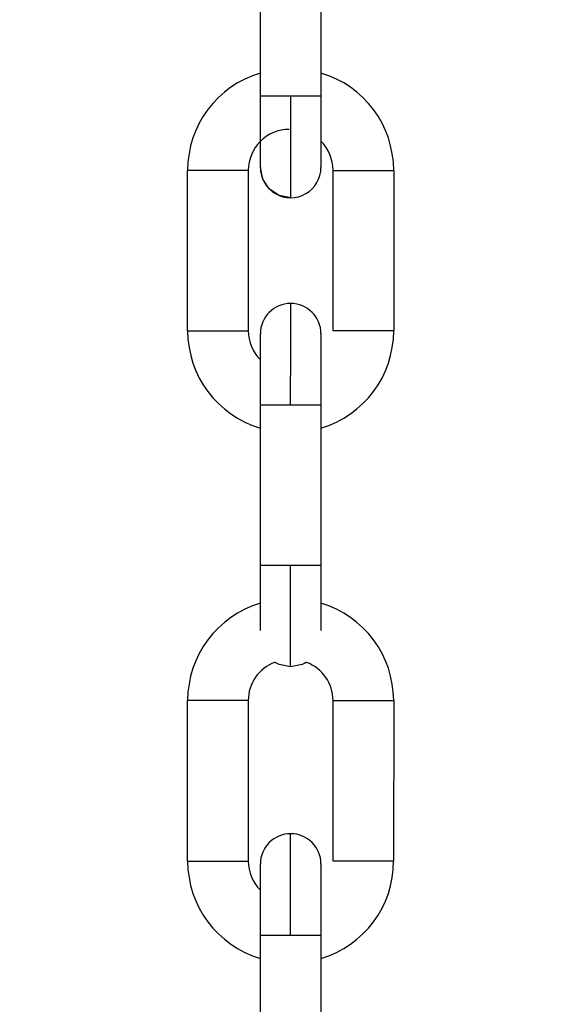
# Model space of a CAD drawing. Header units: inches. Extents: x 170 to 288, y 234 to 248.
# Tile 348 of 480: x 234.8973 to 234.9441, y 243.947 to 244.0323. Entities that reach past the tile are written whole.
import ezdxf

# ---------------------------------------------------------------- set-up
doc = ezdxf.new("R2010")
doc.units = ezdxf.units.IN
doc.header["$LTSCALE"] = 0.25
doc.header["$MEASUREMENT"] = 0
doc.layers.add('ANNOTATIONS', color=1, linetype='Continuous')
doc.layers.add('STANDARD Z GUIDE MOTOR LH', color=7, linetype='Continuous')
doc.styles.add('ARIAL', font='arial.ttf', dxfattribs={"height": 0.09375})
doc.dimstyles.new('STANDARD$0', dxfattribs={"dimtxt": 0.09375, "dimasz": 0.09375, "dimexe": 0.03125, "dimexo": 0.046875, "dimgap": 0.09, "dimtad": 0, "dimtih": 1, "dimtoh": 1, "dimdec": 4, "dimzin": 0, "dimdsep": 46, "dimtxsty": 'ARIAL', "dimcen": 0.09, "dimadec": 0, "dimazin": 0, "dimtfac": 1, "dimtdec": 4, "dimtofl": 0, "dimtmove": 0, "dimatfit": 1, "dimfxl": 1, "dimtolj": 1, "dimtzin": 0, "dimarcsym": 0})

# ---------------------------------------------------------------- blocks, each defined once
blk = doc.blocks.new('*D51')
at = {"layer": 'ANNOTATIONS', "color": 0, "lineweight": -2, "transparency": 16777216}
for p, q in [((234.1246231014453, 244.1437778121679), (235.8395596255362, 244.1437778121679)), ((235.8083096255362, 244.0500278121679), (235.8083096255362, 242.2801168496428)), ((235.8083096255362, 240.2331944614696), (235.8083096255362, 242.0031054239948)), ((234.5308731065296, 240.1394444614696), (235.8395596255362, 240.1394444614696))]:
    blk.add_line(p, q, dxfattribs=at)
at = {"layer": 'ANNOTATIONS', "color": 0, "transparency": 16777216}
for points in [[(235.7926846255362, 244.0500278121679), (235.8239346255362, 244.0500278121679), (235.8083096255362, 244.1437778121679)], [(235.7926846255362, 240.2331944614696), (235.8239346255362, 240.2331944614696), (235.8083096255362, 240.1394444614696)]]:
    blk.add_solid(points, dxfattribs=at)
at = {"layer": 'defpoints', "color": 0, "transparency": 16777216}
for p in [(234.0777481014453, 244.1437778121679), (235.8083096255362, 244.1437778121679), (234.4839981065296, 240.1394444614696)]:
    blk.add_point(p, dxfattribs=at)
at = {"layer": 'ANNOTATIONS', "color": 0, "transparency": 16777216, "insert": (235.8083096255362, 242.1416111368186), "char_height": 0.09375, "attachment_point": 5, "style": 'ARIAL'}
blk.add_mtext('\\A1;OPENING HEIGHT', dxfattribs=at)

msp = doc.modelspace()

# ---------------------------------------------------------------- linework, layer by layer
at = {"layer": 'STANDARD Z GUIDE MOTOR LH'}
for p, q in [((234.9181343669, 244.0256718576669), (234.9181346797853, 244.0395826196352)), ((234.9233840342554, 244.0395825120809), (234.9233837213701, 244.0256717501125)), ((234.911834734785, 244.0053411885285), (234.9118350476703, 244.0192519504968)), ((234.9170844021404, 244.0192518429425), (234.9170840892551, 244.0053410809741)), ((234.9244332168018, 244.0053409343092), (234.9244334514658, 244.0192516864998)), ((234.9296828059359, 244.0192515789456), (234.9296825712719, 244.0053408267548)), ((234.9181335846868, 243.9850104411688), (234.9181338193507, 243.9989212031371)), ((234.9233831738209, 243.9989210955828), (234.9233829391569, 243.9850103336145)), ((234.9118337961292, 243.9593857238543), (234.9118341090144, 243.9732964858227)), ((234.9170834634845, 243.9732963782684), (234.9170831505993, 243.9593856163)), ((234.924432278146, 243.9593854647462), (234.9244325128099, 243.9732962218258)), ((234.92968186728, 243.9732961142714), (234.9296816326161, 243.9593853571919)), ((234.918132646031, 243.9390549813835), (234.9181328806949, 243.9529657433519)), ((234.9233822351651, 243.9529656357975), (234.9233820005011, 243.9390548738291))]:
    msp.add_line(p, q, dxfattribs=at)
at = {"layer": 'STANDARD Z GUIDE MOTOR LH', "flags": 128}
for points in [[(234.9181342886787, 244.0195037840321), (234.9181342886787, 244.0222450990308), (234.9181343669, 244.023311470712), (234.9181343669, 244.0256718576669)], [(234.9207590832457, 244.0256718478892), (234.9197546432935, 244.0256718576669), (234.9189031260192, 244.0256718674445), (234.918334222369, 244.0256718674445), (234.9181343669, 244.0256718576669)], [(234.9207588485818, 244.0168790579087), (234.9207589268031, 244.0170480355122), (234.9207589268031, 244.0207868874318), (234.9207590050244, 244.0223070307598), (234.9207590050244, 244.0239564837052), (234.9207590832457, 244.0256718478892)], [(234.9233837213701, 244.0256717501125), (234.9231839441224, 244.0256717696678), (234.9226149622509, 244.0256717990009), (234.9217634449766, 244.0256718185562), (234.9207590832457, 244.0256718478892)], [(234.9233837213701, 244.0256717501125), (234.9233837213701, 244.0233113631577), (234.9233836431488, 244.0222449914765), (234.9233836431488, 244.0195036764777)], [(234.9170844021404, 244.0192518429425), (234.9168846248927, 244.0192518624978), (234.9163156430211, 244.0192518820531), (234.9154641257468, 244.0192519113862), (234.9144596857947, 244.0192519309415), (234.9134553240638, 244.0192519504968), (234.9126038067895, 244.0192519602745), (234.912034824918, 244.0192519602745), (234.9118350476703, 244.0192519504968)], [(234.9207588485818, 244.0168790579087), (234.9197544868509, 244.0170788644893), (234.9189029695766, 244.0176478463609), (234.9183340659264, 244.0184993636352), (234.9181342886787, 244.0195037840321)], [(234.9244334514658, 244.0192516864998), (234.9246332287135, 244.0192517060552), (234.925202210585, 244.0192517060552), (234.9260537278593, 244.0192516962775), (234.9270581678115, 244.0192516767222), (234.9280625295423, 244.0192516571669), (234.9289140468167, 244.0192516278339), (234.9294830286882, 244.0192515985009), (234.9296828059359, 244.0192515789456)], [(234.9207585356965, 243.9989211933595), (234.9207585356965, 244.0006365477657), (234.9207586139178, 244.0022859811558), (234.9207586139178, 244.0051384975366), (234.9207586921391, 244.0062319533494), (234.9207586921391, 244.0077137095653)], [(234.911834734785, 244.0053411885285), (234.912034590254, 244.0053411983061), (234.9126034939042, 244.0053411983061), (234.9134550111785, 244.0053411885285), (234.9154638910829, 244.0053411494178), (234.9163153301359, 244.0053411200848), (234.9168843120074, 244.0053411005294), (234.9170840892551, 244.0053410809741)], [(234.9181338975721, 244.0032824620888), (234.9181339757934, 244.0040495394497), (234.9181339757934, 244.0050890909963)], [(234.9233833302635, 244.005088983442), (234.9233833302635, 244.004049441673), (234.9233832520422, 244.0032823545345), (234.9233832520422, 244.0001242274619), (234.9233831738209, 243.9989209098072)], [(234.9296825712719, 244.0053408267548), (234.9294827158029, 244.0053408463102), (234.9289138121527, 244.0053408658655), (234.9280622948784, 244.0053408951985), (234.926053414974, 244.0053409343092), (234.925201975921, 244.0053409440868), (234.9246329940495, 244.0053409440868), (234.9244332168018, 244.0053409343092)], [(234.9181338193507, 243.9989212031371), (234.9181338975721, 244.0001245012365), (234.9181338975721, 244.0032825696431), (234.9181339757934, 244.004049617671)], [(234.9233833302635, 244.0040495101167), (234.9233832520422, 244.0032824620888)], [(234.9233832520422, 244.0001243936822), (234.9233831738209, 243.9989210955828)], [(234.9181338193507, 243.9989212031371), (234.9183336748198, 243.9989212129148), (234.9197540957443, 243.9989212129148), (234.9207585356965, 243.9989211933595)], [(234.9207585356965, 243.9989211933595), (234.9217629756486, 243.9989211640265), (234.9226144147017, 243.9989211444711), (234.9231833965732, 243.9989211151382), (234.9233831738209, 243.9989210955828)], [(234.9181334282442, 243.9793564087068), (234.9181334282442, 243.9798819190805), (234.9181335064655, 243.9806489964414), (234.9181335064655, 243.9838071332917), (234.9181335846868, 243.9850104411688)], [(234.9207582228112, 243.9850104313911), (234.919753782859, 243.9850104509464), (234.918902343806, 243.9850104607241), (234.9183333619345, 243.9850104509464), (234.9181335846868, 243.9850104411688)], [(234.9207580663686, 243.9762176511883), (234.9207580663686, 243.9776995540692), (234.9207581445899, 243.9787930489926), (234.9207581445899, 243.9816456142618), (234.9207582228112, 243.9832950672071), (234.9207582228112, 243.9850104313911)], [(234.9233829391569, 243.9850103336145), (234.9231830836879, 243.9850103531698), (234.9226141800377, 243.9850103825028), (234.9217626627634, 243.9850104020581), (234.9207582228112, 243.9850104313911)], [(234.9233829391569, 243.9850103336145), (234.9233828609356, 243.9838070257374), (234.9233828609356, 243.9815835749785), (234.9233827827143, 243.9806488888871), (234.9233827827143, 243.9793563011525)], [(234.9207580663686, 243.9762176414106), (234.9197536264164, 243.9764174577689), (234.9193719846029, 243.9766135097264)], [(234.9221441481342, 243.9766134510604), (234.9217625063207, 243.9764174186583), (234.9207580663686, 243.9762176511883)], [(234.9221406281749, 243.9766112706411), (234.9217625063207, 243.9764174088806), (234.9207580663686, 243.9762176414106)], [(234.9170834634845, 243.9732963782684), (234.9168836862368, 243.9732963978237), (234.9163147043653, 243.9732964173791), (234.915463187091, 243.973296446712), (234.9144587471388, 243.9732964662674), (234.913454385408, 243.9732964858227), (234.9126028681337, 243.9732964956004), (234.9120338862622, 243.9732964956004), (234.9118341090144, 243.9732964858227)], [(234.9244325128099, 243.9732962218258), (234.9246322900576, 243.9732962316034), (234.9252012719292, 243.9732962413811), (234.9260527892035, 243.9732962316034), (234.9270572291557, 243.9732962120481), (234.9280615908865, 243.9732961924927), (234.9289131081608, 243.9732961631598), (234.9294820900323, 243.9732961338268), (234.92968186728, 243.9732961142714)], [(234.9207575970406, 243.9529657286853), (234.9207575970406, 243.9546810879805), (234.920757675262, 243.9563305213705), (234.920757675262, 243.9591830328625), (234.9207577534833, 243.9602764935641), (234.9207577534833, 243.9617582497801)], [(234.9118337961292, 243.9593857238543), (234.9120336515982, 243.959385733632), (234.9126025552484, 243.959385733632), (234.9134540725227, 243.9593857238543), (234.9144585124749, 243.9593857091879), (234.9154629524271, 243.9593856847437), (234.9163143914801, 243.9593856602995), (234.9168833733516, 243.9593856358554), (234.9170831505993, 243.9593856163)], [(234.9296816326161, 243.9593853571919), (234.9294817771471, 243.9593853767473), (234.9289128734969, 243.9593854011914), (234.9280613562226, 243.9593854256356), (234.9270569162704, 243.9593854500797), (234.9260524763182, 243.959385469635), (234.9252010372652, 243.9593854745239), (234.9246320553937, 243.9593854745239), (234.924432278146, 243.9593854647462)], [(234.9181329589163, 243.9573270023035), (234.9181330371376, 243.9580940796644), (234.9181330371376, 243.9591336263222)], [(234.9233823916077, 243.9591335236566), (234.9233823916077, 243.9580940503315), (234.9233823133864, 243.9573269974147)], [(234.9181328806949, 243.9529657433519), (234.9181329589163, 243.9541690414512), (234.9181329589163, 243.957327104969), (234.9181330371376, 243.9580941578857)], [(234.9233823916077, 243.9580939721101), (234.9233823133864, 243.9573268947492), (234.9233823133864, 243.9541687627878), (234.9233822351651, 243.9529654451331)], [(234.9233823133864, 243.9541689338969), (234.9233822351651, 243.9529656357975)], [(234.9181328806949, 243.9529657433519), (234.918332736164, 243.9529657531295), (234.9189016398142, 243.9529657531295), (234.9197531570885, 243.9529657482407), (234.9207575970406, 243.9529657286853)], [(234.9207575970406, 243.9529657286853), (234.9217620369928, 243.9529657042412), (234.9226134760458, 243.952965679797), (234.9231824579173, 243.9529656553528), (234.9233822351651, 243.9529656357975)]]:
    msp.add_lwpolyline(points, dxfattribs=at)
at = {"layer": 'STANDARD Z GUIDE MOTOR LH'}
for centre, radius, start, end in [((234.9206265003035, 244.0192517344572), 0.00879265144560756, 106.4727034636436, 179.9985925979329), ((234.9208901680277, 244.0192517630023), 0.008792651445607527, 359.9988299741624, 73.52471910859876), ((234.9206277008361, 244.019251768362), 0.003543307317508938, 89.99882997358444, 179.998829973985), ((234.9208901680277, 244.0192517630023), 0.003543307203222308, 359.9988299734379, 45.27391868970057), ((234.9207589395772, 244.0195037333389), 0.002624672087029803, 179.9988299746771, 359.9994094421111), ((234.9207586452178, 244.0050890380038), 0.002624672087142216, 359.979854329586, 179.9798341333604), ((234.9206274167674, 244.0053410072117), 0.008792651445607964, 179.9988299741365, 253.5247191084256), ((234.9206274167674, 244.0053410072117), 0.003543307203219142, 179.9988299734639, 225.2739186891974), ((234.9208898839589, 244.0053410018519), 0.008792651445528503, 286.4729408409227, 359.9988299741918), ((234.9206267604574, 243.9732962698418), 0.00879265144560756, 106.4727034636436, 179.9985925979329), ((234.9208892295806, 243.9732962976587), 0.008792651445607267, 359.9988299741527, 73.52451000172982), ((234.920626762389, 243.9732963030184), 0.00354330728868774, 110.6790003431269, 179.9988299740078), ((234.9208892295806, 243.9732962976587), 0.003543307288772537, 359.9988299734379, 69.31863202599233), ((234.9207577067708, 243.9591335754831), 0.002624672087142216, 359.979854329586, 179.9798341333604), ((234.9206264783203, 243.959385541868), 0.008792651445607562, 179.9988299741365, 253.5247191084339), ((234.9206264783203, 243.959385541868), 0.003543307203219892, 179.9988299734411, 225.2739186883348), ((234.9208889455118, 243.9593855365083), 0.00879265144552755, 286.4729408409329, 359.998829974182)]:
    msp.add_arc(centre, radius, start, end, dxfattribs=at)

# ---------------------------------------------------------------- dimensions: what is measured, and where the dimension line sits
at = {"layer": 'ANNOTATIONS'}
dim = msp.add_linear_dim(base=(235.8083096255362, 244.1437778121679), p1=(234.4839981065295, 240.1394444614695), p2=(234.0777481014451, 244.1437778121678), angle=90, text='OPENING HEIGHT', dimstyle='STANDARD$0', dxfattribs=at)
dim.commit()
dim.dimension.update_dxf_attribs({"geometry": '*D51', "text_midpoint": (235.8083096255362, 242.1416111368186)})

doc.saveas('drawing.dxf')
